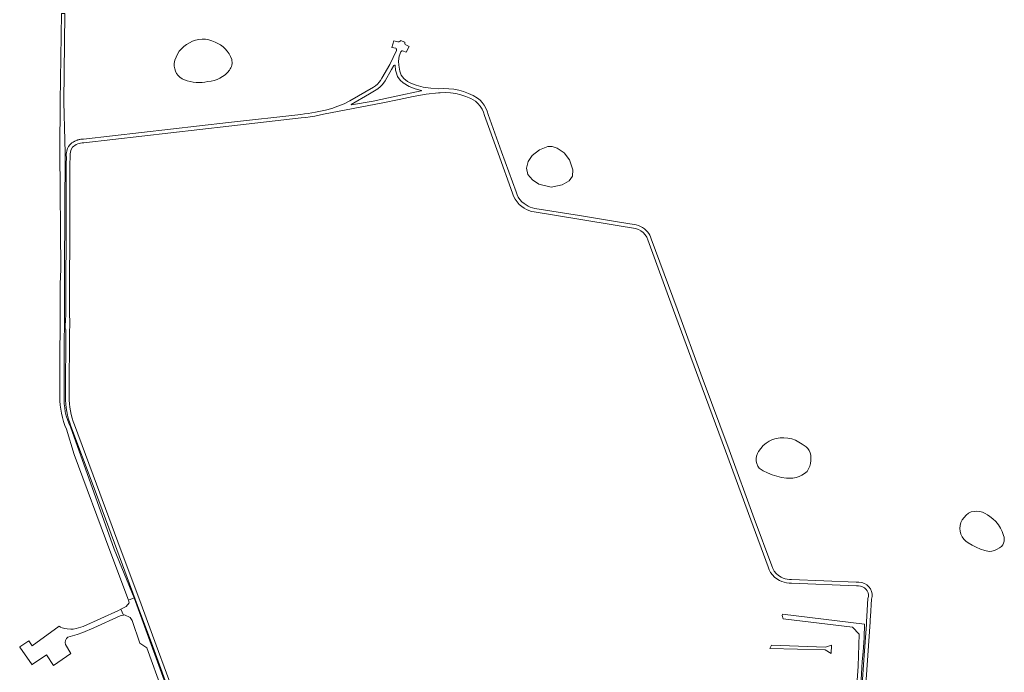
# Model space of a CAD drawing. Header units: metres. Extents: x 166325 to 190320, y 381923 to 404576.
# Tile 609 of 656: x 168160 to 168905, y 400020 to 400513. Entities that reach past the tile are written whole.
import ezdxf

# ---------------------------------------------------------------- set-up
doc = ezdxf.new("R2010")
doc.units = ezdxf.units.M
for name, color, linetype, lineweight in [('B-WE-OG-WATER_MEER-GV', 8, 'Continuous', 18), ('B-WE-VH-VERHARDING_ASFALT-GV', 8, 'Continuous', 18), ('B-WE-VH-VERHARDING_BETONSTRAATSTEEN-GV', 8, 'Continuous', 18), ('B-WE-VH-VERHARDING_FUNDERING_ZAND-GV', 8, 'Continuous', 18), ('B-WE-VH-VERHARDING_HALFVERHARDING-GV', 8, 'Continuous', 18)]:
    doc.layers.add(name, color=color, linetype=linetype, lineweight=lineweight)

msp = doc.modelspace()

# ---------------------------------------------------------------- linework, layer by layer
at = {"layer": 'B-WE-OG-WATER_MEER-GV'}
for points in [[(168288.543, 400495.543, 0.247157), (168276.992, 400479.815)], [(168307.834, 400496.062, 0.2560799), (168288.543, 400495.543)], [(168320.44, 400482.955, 0.2213787), (168307.834, 400496.062)], [(168276.992, 400479.815, 0.3259786), (168284.676, 400467.505)], [(168318.766, 400474.824, 0.2338811), (168320.44, 400482.955)], [(168302.488, 400466.21, 0.2181518), (168318.766, 400474.824)], [(168284.676, 400467.505, 0.1429202), (168302.488, 400466.21)]]:
    msp.add_lwpolyline(points, format="xyb", dxfattribs=at)
at = {"layer": 'B-WE-OG-WATER_MEER-GV', "flags": 128}
for points in [[(168562.072, 400386.417), (168570.285, 400388.143), (168575.572, 400391.246), (168578.089, 400394.596), (168578.394, 400399.543), (168575.737, 400406.944), (168571.712, 400412.28), (168566.534, 400415.875), (168562.66, 400417.1), (168559.564, 400417.016), (168553.286, 400414.524), (168547.517, 400410.385), (168544.499, 400405.855), (168543.298, 400400.882), (168544.411, 400396.078), (168547.784, 400392.049), (168552.692, 400388.565)], [(168758.369, 400182.073), (168758.274, 400183.891), (168757.859, 400185.663), (168757.135, 400187.333), (168756.126, 400188.849), (168754.864, 400190.161), (168753.389, 400191.228), (168751.748, 400192.016), (168749.299, 400193.704), (168746.655, 400195.065), (168743.858, 400196.078), (168740.955, 400196.724), (168737.994, 400196.994), (168735.022, 400196.883), (168732.088, 400196.393), (168729.406, 400195.55), (168726.859, 400194.36), (168724.492, 400192.844), (168722.346, 400191.028), (168720.459, 400188.944), (168718.864, 400186.629), (168717.921, 400184.947), (168717.291, 400183.124), (168716.993, 400181.219), (168717.035, 400179.291), (168717.418, 400177.401), (168718.129, 400175.609), (168719.146, 400173.97), (168722.312, 400172.027), (168725.629, 400170.353), (168729.073, 400168.96), (168732.62, 400167.857), (168736.247, 400167.051), (168739.928, 400166.549), (168742.332, 400166.359), (168744.741, 400166.478), (168747.114, 400166.902), (168749.415, 400167.626), (168751.604, 400168.637), (168753.646, 400169.92), (168755.508, 400171.452), (168756.62, 400173.393), (168757.474, 400175.46), (168758.056, 400177.62), (168758.356, 400179.836)], [(168893.559, 400137.415), (168891.885, 400138.745), (168890.041, 400139.827), (168888.063, 400140.641), (168885.992, 400141.17), (168883.866, 400141.405), (168881.729, 400141.34), (168879.622, 400140.976), (168877.581, 400139.868), (168875.735, 400138.459), (168874.129, 400136.782), (168872.801, 400134.877), (168871.782, 400132.79), (168871.098, 400130.571), (168871.002, 400128.406), (168871.253, 400126.254), (168871.844, 400124.169), (168872.761, 400122.205), (168873.979, 400120.413), (168875.469, 400118.839), (168877.19, 400117.523), (168880.192, 400115.746), (168883.315, 400114.19), (168886.542, 400112.863), (168889.856, 400111.773), (168893.24, 400110.924), (168895.249, 400111.284), (168897.205, 400111.87), (168899.081, 400112.672), (168900.855, 400113.682), (168902.504, 400114.885), (168903.429, 400116.041), (168904.102, 400117.36), (168904.496, 400118.787), (168904.595, 400120.265), (168904.393, 400121.732), (168903.901, 400123.128), (168902.975, 400125.99), (168901.697, 400128.713), (168900.09, 400131.256), (168898.177, 400133.577), (168895.988, 400135.641)]]:
    msp.add_lwpolyline(points, close=True, dxfattribs=at)
at = {"layer": 'B-WE-VH-VERHARDING_ASFALT-GV', "flags": 128}
for points in [[(168803.054, 400057.787), (168803.17, 400059.468), (168803.338, 400061.9), (168804.294, 400074.969), (168804.643, 400076.921), (168804.6, 400078.903), (168804.168, 400080.838), (168803.363, 400082.649), (168802.217, 400084.267), (168800.631, 400085.679), (168798.81, 400086.771), (168796.817, 400087.505), (168794.723, 400087.857), (168792.6, 400087.813), (168743.75, 400089.797), (168742.121, 400089.859), (168740.505, 400090.071), (168738.915, 400090.43), (168737.364, 400090.934), (168735.867, 400091.578), (168733.888, 400092.767), (168732.137, 400094.272), (168730.665, 400096.051), (168729.514, 400098.052), (168728.717, 400100.219), (168715.52, 400135.899), (168696.462, 400187.94), (168676.261, 400242.565), (168657.164, 400294.394), (168637.677, 400347.354), (168637.189, 400348.772), (168636.561, 400350.134), (168635.8, 400351.427), (168634.914, 400352.637), (168633.911, 400353.752), (168632.601, 400354.924), (168631.162, 400355.935), (168629.615, 400356.77), (168627.98, 400357.419), (168626.281, 400357.871), (168612.24, 400360.255), (168583.364, 400364.875), (168549.638, 400370.384), (168547.897, 400370.811), (168546.201, 400371.39), (168544.563, 400372.117), (168542.996, 400372.986), (168541.512, 400373.991), (168539.848, 400375.385), (168538.387, 400376.99), (168537.155, 400378.778), (168536.176, 400380.715), (168535.467, 400382.767), (168524.487, 400413.121), (168514.324, 400441.3), (168513.626, 400443.728), (168512.648, 400446.058), (168511.405, 400448.258), (168509.913, 400450.297), (168508.192, 400452.147), (168506.267, 400453.784), (168502.911, 400455.665), (168499.416, 400457.271), (168495.803, 400458.592), (168492.096, 400459.619), (168488.319, 400460.347), (168484.495, 400460.769), (168480.65, 400460.884), (168476.808, 400460.691), (168470.949, 400461.126), (168465.325, 400462.058), (168459.853, 400463.515), (168456.512, 400464.718), (168453.378, 400466.344), (168450.642, 400468.457), (168448.702, 400471.022), (168447.631, 400474.124), (168446.88, 400478.699), (168446.536, 400481.595), (168447.148, 400485.352), (168448.451, 400488.781), (168448.975, 400489.424), (168449.536, 400489.553), (168452.385, 400488.345), (168454.727, 400492.779), (168451.653, 400494.271), (168451.342, 400494.693), (168451.228, 400495.284), (168451.32, 400495.924), (168451.324, 400495.948), (168448.038, 400497.272), (168447.787, 400496.83), (168447.503, 400496.548), (168447.164, 400496.336), (168446.786, 400496.204), (168446.389, 400496.159), (168445.991, 400496.202), (168442.999, 400496.935), (168441.593, 400492.036), (168444.554, 400491.363), (168444.836, 400491.083), (168445.04, 400490.742), (168445.154, 400490.362), (168445.171, 400489.965), (168445.089, 400489.576), (168439.891, 400479.005), (168434, 400468.683), (168433.055, 400467.104), (168431.942, 400465.638), (168430.674, 400464.304), (168429.266, 400463.117), (168427.737, 400462.093), (168409.863, 400451.685), (168405.396, 400449.485), (168400.803, 400447.56), (168396.102, 400445.918), (168391.31, 400444.564), (168386.445, 400443.504), (168383.712, 400443.001), (168380.971, 400442.544), (168378.223, 400442.132), (168375.469, 400441.765), (168372.709, 400441.444), (168317.959, 400435.4), (168208.389, 400422.786), (168208.08, 400422.773), (168207.586, 400422.75), (168206.887, 400422.681), (168206.282, 400422.595), (168205.72, 400422.497), (168205.181, 400422.388), (168204.692, 400422.256), (168204.21, 400422.118), (168203.763, 400421.969), (168203.298, 400421.808), (168202.828, 400421.619), (168202.362, 400421.4), (168201.96, 400421.211), (168201.572, 400421.014), (168201.328, 400420.883), (168200.869, 400420.619), (168200.496, 400420.384), (168200.1, 400420.126), (168199.704, 400419.845), (168199.342, 400419.562), (168199.055, 400419.333), (168198.722, 400419.035), (168198.361, 400418.719), (168198.036, 400418.407)], [(168208.569, 400419.988), (168318.279, 400432.618), (168373.057, 400438.786), (168376.46, 400439.16), (168379.854, 400439.615), (168383.236, 400440.149), (168386.605, 400440.762), (168389.958, 400441.455), (168434.637, 400450.092), (168446.945, 400452.779), (168457.574, 400454.929), (168467.457, 400456.66), (168476.834, 400457.637), (168478.006, 400457.759), (168481.985, 400457.935), (168485.963, 400457.745), (168489.908, 400457.191), (168493.784, 400456.277), (168497.561, 400455.011), (168501.205, 400453.404), (168504.686, 400451.469), (168506.669, 400449.718), (168508.385, 400447.705), (168509.802, 400445.471), (168510.89, 400443.06), (168511.629, 400440.52), (168521.854, 400412.17), (168532.796, 400381.918), (168533.633, 400379.539), (168534.781, 400377.292), (168536.217, 400375.219), (168537.918, 400373.356), (168539.852, 400371.736), (168541.548, 400370.59), (168543.339, 400369.599), (168545.211, 400368.771), (168547.149, 400368.112), (168549.138, 400367.629), (168582.917, 400362.111), (168611.786, 400357.492), (168625.819, 400355.107), (168627.925, 400354.455), (168629.879, 400353.434), (168631.618, 400352.077), (168633.083, 400350.43), (168634.227, 400348.545), (168635.013, 400346.485), (168654.536, 400293.427), (168673.634, 400241.595), (168693.834, 400186.973), (168712.892, 400134.932), (168726.051, 400099.356), (168726.83, 400097.193), (168727.902, 400095.159), (168729.248, 400093.295), (168730.841, 400091.636), (168732.649, 400090.216), (168734.638, 400089.062), (168736.36, 400088.32), (168738.142, 400087.738), (168739.97, 400087.322), (168741.829, 400087.074), (168743.702, 400086.997), (168792.719, 400085.006), (168794.349, 400085.075), (168795.962, 400084.834), (168797.5, 400084.292), (168798.908, 400083.469), (168800.135, 400082.394), (168800.974, 400081.186), (168801.55, 400079.832), (168801.84, 400078.39), (168801.831, 400076.919), (168801.524, 400075.481), (168800.545, 400062.104), (168800.407, 400057.818), (168800.278, 400055.894), (168798.72, 400032.594), (168796.925, 400006.82)], [(168195.444, 400409.394), (168195.353, 400403.548), (168195.258, 400355.418), (168195.125, 400307.293), (168195.07, 400288.296), (168194.754, 400287.389), (168194.605, 400279.731)], [(168197.655, 400228.239), (168197.843, 400278.98), (168198.16, 400280.12), (168198.169, 400287.155), (168197.869, 400287.967), (168197.925, 400307.285), (168198.058, 400355.411), (168198.153, 400403.524), (168198.246, 400409.523)], [(168195.042, 400278.621), (168194.855, 400228.273)], [(168198.946, 400205.646), (168215.678, 400160.971), (168231.844, 400117.263), (168249.321, 400070.271), (168260.751, 400039.224), (168276.238, 399996.814), (168276.442, 399995.917), (168276.276, 399995.112), (168279.667, 399986.012), (168280.428, 399986.426), (168281.495, 399987.775), (168282.727, 399989.332), (168280.698, 399994.782), (168279.754, 399995.659), (168278.868, 399997.774), (168263.38, 400040.188), (168251.947, 400071.243), (168234.469, 400118.237), (168218.302, 400161.948), (168201.558, 400206.654)], [(168799.825, 400010.834), (168801.341, 400032.403), (168803.054, 400057.787)]]:
    msp.add_lwpolyline(points, dxfattribs=at)
msp.add_lwpolyline([(168444.912, 400455.206), (168444.909, 400455.154), (168427.295, 400451.506), (168411.068, 400448.539), (168410.848, 400448.803), (168410.85, 400448.9), (168424.579, 400456.843), (168430.903, 400460.767), (168432.979, 400462.392), (168434.523, 400464.091), (168436.432, 400466.865), (168441.367, 400475.396), (168442.951, 400478.287), (168443.423, 400478.714), (168443.787, 400478.669), (168443.953, 400478.424), (168444.361, 400474.955), (168444.829, 400473.213), (168445.924, 400470.072), (168447.885, 400467.273), (168450.154, 400465.159), (168454.682, 400462.474), (168459.187, 400460.647), (168463.884, 400459.459), (168463.875, 400459.28), (168463.628, 400459.183)], close=True, dxfattribs=at)
at = {"layer": 'B-WE-VH-VERHARDING_ASFALT-GV'}
for points in [[(168198.036, 400418.407, 0.1329515), (168195.489, 400412.309)], [(168200.139, 400416.547, -0.1916717), (168208.569, 400419.988)], [(168195.489, 400412.309, 0.0579781), (168195.444, 400409.394)], [(168198.246, 400409.523, -0.1916197), (168200.139, 400416.547)], [(168194.605, 400279.731, -0.0341533), (168195.042, 400278.621)], [(168194.855, 400228.273, 0.0998953), (168198.946, 400205.646)], [(168201.558, 400206.654, -0.1000755), (168197.655, 400228.239)]]:
    msp.add_lwpolyline(points, format="xyb", dxfattribs=at)
at = {"layer": 'B-WE-VH-VERHARDING_BETONSTRAATSTEEN-GV', "flags": 128}
for points in [[(168196.597, 400046.219), (168203.525, 400048.316), (168207.784, 400049.842), (168216.237, 400053.274), (168236.091, 400062.32), (168238.563, 400062.831), (168236.624, 400067.289), (168234.865, 400066.384), (168208.229, 400054.418), (168202.757, 400052.691), (168200.703, 400052.241), (168198.745, 400052.211), (168196.156, 400052.433), (168194.385, 400052.729), (168192.206, 400053.313), (168191.028, 400053.796), (168189.885, 400054.576), (168169.535, 400039.704), (168166.977, 400043.537), (168160.157, 400038.973), (168160.367, 400038.655), (168169.526, 400025.44), (168169.676, 400025.542)], [(168169.676, 400025.542), (168180.3, 400032.77), (168185.69, 400024.851), (168198.924, 400033.859), (168194.881, 400040.816)]]:
    msp.add_lwpolyline(points, dxfattribs=at)
at = {"layer": 'B-WE-VH-VERHARDING_BETONSTRAATSTEEN-GV'}
msp.add_lwpolyline([(168194.881, 400040.816, -0.3322309), (168196.597, 400046.219)], format="xyb", dxfattribs=at)
at = {"layer": 'B-WE-VH-VERHARDING_BETONSTRAATSTEEN-GV', "flags": 128}
msp.add_lwpolyline([(168773.864, 400040.189), (168769.36, 400038.68), (168728.672, 400040.214), (168727.376, 400037.751), (168769.04, 400036.542), (168773.62, 400033.872)], close=True, dxfattribs=at)
at = {"layer": 'B-WE-VH-VERHARDING_FUNDERING_ZAND-GV', "flags": 128}
for points in [[(168194.24, 400421.702), (168193.519, 400450.848), (168194.406, 400517.691), (168191.737, 400517.775), (168190.738, 400451.23), (168190.513, 400413.029), (168191.194, 400324.512), (168190.712, 400313.18), (168190.451, 400228.049)], [(168193.907, 400228.583), (168194.16, 400323.853), (168194.473, 400412.267), (168194.24, 400421.702)], [(168195.478, 400203.37), (168201.43, 400184.394), (168228.427, 400111.763), (168242.418, 400074.321), (168246.622, 400075.938), (168231.607, 400112.772), (168198.497, 400205.131)]]:
    msp.add_lwpolyline(points, dxfattribs=at)
at = {"layer": 'B-WE-VH-VERHARDING_FUNDERING_ZAND-GV'}
for points in [[(168190.451, 400228.049, 0.0943149), (168195.478, 400203.37)], [(168198.497, 400205.131, -0.1326898), (168193.907, 400228.583)]]:
    msp.add_lwpolyline(points, format="xyb", dxfattribs=at)
at = {"layer": 'B-WE-VH-VERHARDING_FUNDERING_ZAND-GV', "flags": 128}
msp.add_lwpolyline([(168246.622, 400075.938), (168242.418, 400074.321), (168243.029, 400072.109), (168240.654, 400069.362), (168236.624, 400067.289), (168238.563, 400062.831), (168239.417, 400063.008), (168243.713, 400061.094), (168245.09, 400058.782), (168250.896, 400041.678), (168256.254, 400038.169), (168268.213, 400005.386), (168272.173, 399994.531), (168272.184, 399993.598), (168276.276, 399995.112)], close=True, dxfattribs=at)
at = {"layer": 'B-WE-VH-VERHARDING_HALFVERHARDING-GV', "flags": 128}
msp.add_lwpolyline([(168794.822, 399990.99), (168795.345, 399999.067), (168795.919, 400007.194), (168796.268, 400013.95), (168796.841, 400023.349), (168797.24, 400027.861), (168797.788, 400035.265), (168798.611, 400045.761), (168799.009, 400055.996), (168736.828, 400063.679), (168736.691, 400062.673), (168737.303, 400060.194), (168752.044, 400058.435), (168789.8, 400053.87), (168794.888, 400048.449), (168794.222, 400024.245), (168789.724, 399963.692), (168790.715, 399957.164), (168791.389, 399957.097), (168793.139, 399956.923), (168793.607, 399963.866), (168793.052, 399964.04), (168793.401, 399969.4), (168794.124, 399980.594)], close=True, dxfattribs=at)

doc.saveas('drawing.dxf')
